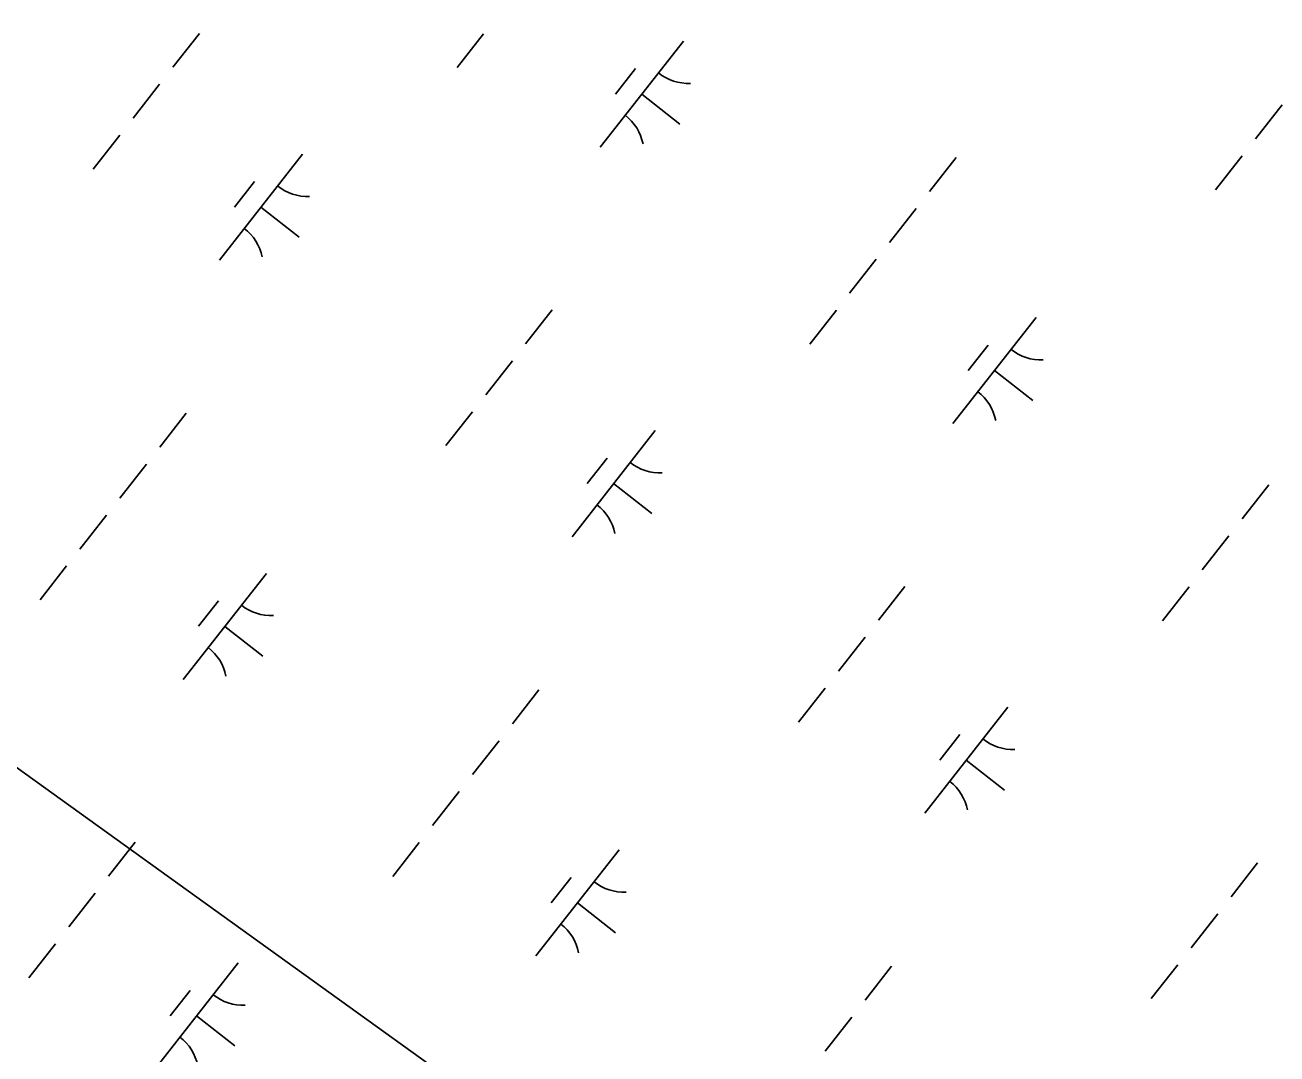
# Model space of a CAD drawing. Extents: x 3896831 to 3918110, y 171006 to 193349.
# Drawn here: x 3902091.8 to 3902556.5, y 178049.9 to 178431.7 of the extents above; entities that cross this region are included whole.
import ezdxf

# ---------------------------------------------------------------- set-up
doc = ezdxf.new("R2010")
doc.units = 0
doc.layers.add('V-UTIL-LINE', color=7, linetype='Continuous')
doc.layers.add('V-WETL-SWMP', color=7, linetype='Continuous')

msp = doc.modelspace()

# ---------------------------------------------------------------- linework, layer by layer
at = {"layer": 'V-UTIL-LINE'}
msp.add_lwpolyline([(3904022.58, 176773.6), (3902667.41, 177739.9), (3901995.71, 178223.04), (3901477.21, 179083.28)], dxfattribs=at)
at = {"layer": 'V-WETL-SWMP'}
for p, q in [((3902156.56, 178428.64), (3902146.69, 178416.04)), ((3902262.02, 178428.51), (3902252.15, 178415.91)), ((3902336.16, 178425.77), (3902305.31, 178386.42)), ((3902318.36, 178415.57), (3902310.96, 178406.13)), ((3902141.75, 178409.75), (3902131.88, 178397.15)), ((3902320.73, 178406.09), (3902334.9, 178394.99)), ((3902558.4, 178402.05), (3902548.53, 178389.45)), ((3902126.95, 178390.86), (3902117.08, 178378.26)), ((3902194.77, 178383.82), (3902163.92, 178344.47)), ((3902437.36, 178382.57), (3902427.49, 178369.97)), ((3902543.59, 178383.16), (3902533.72, 178370.56)), ((3902176.97, 178373.63), (3902169.57, 178364.18)), ((3902179.34, 178364.14), (3902193.51, 178353.04)), ((3902422.55, 178363.68), (3902412.68, 178351.08)), ((3902407.75, 178344.79), (3902397.88, 178332.19)), ((3902287.48, 178326.03), (3902277.61, 178313.43)), ((3902392.94, 178325.9), (3902383.07, 178313.3)), ((3902467.07, 178323.16), (3902436.23, 178283.81)), ((3902449.28, 178312.97), (3902441.88, 178303.52)), ((3902272.67, 178307.14), (3902262.8, 178294.54)), ((3902451.65, 178303.48), (3902465.82, 178292.38)), ((3902151.63, 178287.66), (3902141.76, 178275.06)), ((3902257.87, 178288.25), (3902248, 178275.66)), ((3902325.68, 178281.21), (3902294.84, 178241.86)), ((3902307.89, 178271.02), (3902300.49, 178261.57)), ((3902136.83, 178268.77), (3902126.96, 178256.17)), ((3902310.26, 178261.54), (3902324.43, 178250.43)), ((3902553.47, 178261.07), (3902543.6, 178248.47)), ((3902122.02, 178249.88), (3902112.15, 178237.28)), ((3902538.66, 178242.18), (3902528.79, 178229.58)), ((3902107.22, 178230.99), (3902097.35, 178218.39)), ((3902181.35, 178228.25), (3902150.51, 178188.9)), ((3902418.4, 178223.42), (3902408.53, 178210.83)), ((3902523.86, 178223.29), (3902513.99, 178210.69)), ((3902163.56, 178218.06), (3902156.15, 178208.61)), ((3902165.93, 178208.58), (3902180.1, 178197.47)), ((3902403.59, 178204.53), (3902393.72, 178191.94)), ((3902282.55, 178185.05), (3902272.68, 178172.45)), ((3902388.79, 178185.64), (3902378.92, 178173.05)), ((3902456.6, 178178.6), (3902425.76, 178139.25)), ((3902438.81, 178168.41), (3902431.41, 178158.96)), ((3902267.74, 178166.16), (3902257.87, 178153.57)), ((3902441.18, 178158.93), (3902455.35, 178147.82)), ((3902252.94, 178147.27), (3902243.07, 178134.68)), ((3902132.67, 178128.51), (3902122.8, 178115.92)), ((3902238.13, 178128.38), (3902228.26, 178115.79)), ((3902312.27, 178125.64), (3902281.43, 178086.29)), ((3902549.31, 178120.81), (3902539.44, 178108.22)), ((3902294.48, 178115.45), (3902287.07, 178106)), ((3902117.87, 178109.62), (3902108, 178097.03)), ((3902296.85, 178105.97), (3902311.01, 178094.86)), ((3902534.51, 178101.92), (3902524.64, 178089.33)), ((3902103.06, 178090.73), (3902093.19, 178078.14)), ((3902170.88, 178083.7), (3902140.03, 178044.34)), ((3902413.47, 178082.44), (3902403.6, 178069.85)), ((3902519.7, 178083.03), (3902509.84, 178070.44)), ((3902153.09, 178073.5), (3902145.68, 178064.06)), ((3902155.46, 178064.02), (3902169.62, 178052.91)), ((3902398.66, 178063.55), (3902388.79, 178050.96))]:
    msp.add_line(p, q, dxfattribs=at)
for centre, start, end in [((3902337.96, 178427.69), 231.1403, 272.6839), ((3902303.88, 178384.21), 11.1403, 52.6839), ((3902196.57, 178385.74), 231.1403, 272.6839), ((3902162.49, 178342.26), 11.1403, 52.6839), ((3902468.88, 178325.08), 231.1403, 272.6839), ((3902434.8, 178281.6), 11.1403, 52.6839), ((3902327.49, 178283.13), 231.1403, 272.6839), ((3902293.41, 178239.65), 11.1403, 52.6839), ((3902183.15, 178230.17), 231.1403, 272.6839), ((3902149.08, 178186.69), 11.1403, 52.6839), ((3902458.41, 178180.52), 231.1403, 272.6839), ((3902424.33, 178137.04), 11.1403, 52.6839), ((3902314.07, 178127.56), 231.1403, 272.6839), ((3902279.99, 178084.08), 11.1403, 52.6839), ((3902172.68, 178085.61), 231.1403, 272.6839), ((3902138.6, 178042.13), 11.1403, 52.6839)]:
    msp.add_arc(centre, 17.62, start, end, dxfattribs=at)

doc.saveas('drawing.dxf')
